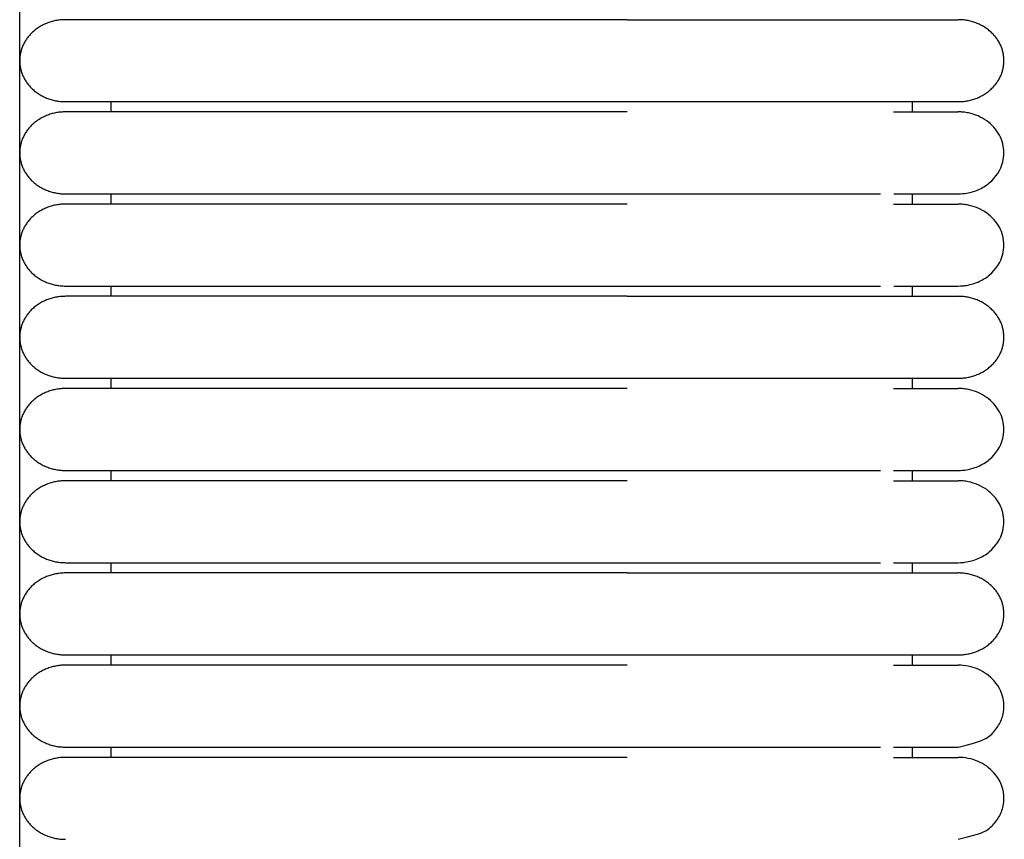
# Model space of a CAD drawing. Header units: millimetres. Extents: x -31695 to -19845, y -5614 to 7253.
# Tile 319 of 432: x -27589 to -27541, y 5281 to 5322. Entities that reach past the tile are written whole.
import ezdxf

# ---------------------------------------------------------------- set-up
doc = ezdxf.new("R2010")
doc.units = ezdxf.units.MM
doc.layers.add('2d', color=7, linetype='Continuous', true_color=0x000000)

msp = doc.modelspace()

# ---------------------------------------------------------------- linework, layer by layer
at = {"layer": '2d', "linetype": 'Continuous', "lineweight": -3}
msp.add_lwpolyline([(-27589.426, 4598.27), (-27589.426, 5374.719)], dxfattribs=at)
for points, weights, knots in [([(-27587.16, 5321.941), (-27589.426, 5321.941), (-27589.426, 5319.911), (-27589.426, 5317.881), (-27587.16, 5317.881)], [1, 0.707106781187, 1, 0.707106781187, 1], [6.283185, 6.283185, 6.283185, 9.424778, 9.424778, 12.566371, 12.566371, 12.566371]), ([(-27579.226, 5321.941), (-27582.512, 5321.941), (-27584.836, 5321.941), (-27587.16, 5321.941), (-27587.16, 5321.941)], [1, 0.853553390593, 0.853553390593, 0.853553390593, 1], [0, 0, 0, 5.79899, 5.79899, 11.59798, 11.59798, 11.59798]), ([(-27559.349, 5321.941), (-27553.715, 5321.941), (-27549.732, 5321.941), (-27547.068, 5321.941), (-27546.154, 5321.941)], [1, 0.853553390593, 0.853553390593, 0.853553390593, 0.919067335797], [0, 0, 0, 9.941125, 9.941125, 16.590224, 16.590224, 16.590224]), ([(-27542.96, 5317.881), (-27540.693, 5317.881), (-27540.693, 5319.911), (-27540.693, 5321.941), (-27542.96, 5321.941)], [1, 0.707106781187, 1, 0.707106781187, 1], [0, 0, 0, 1.570796, 1.570796, 3.141593, 3.141593, 3.141593]), ([(-27587.16, 5317.881), (-27587.16, 5317.881), (-27584.836, 5317.881), (-27582.512, 5317.881), (-27579.226, 5317.881)], [1, 0.853553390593, 0.853553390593, 0.853553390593, 1], [0, 0, 0, 5.79899, 5.79899, 11.59798, 11.59798, 11.59798]), ([(-27559.349, 5317.881), (-27553.715, 5317.881), (-27549.732, 5317.881), (-27547.068, 5317.881), (-27546.154, 5317.881)], [1, 0.853553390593, 0.853553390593, 0.853553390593, 0.919067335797], [0, 0, 0, 9.941125, 9.941125, 16.590224, 16.590224, 16.590224]), ([(-27587.16, 5317.374), (-27589.426, 5317.374), (-27589.426, 5315.344), (-27589.426, 5313.314), (-27587.16, 5313.314)], [1, 0.707106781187, 1, 0.707106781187, 1], [6.283185, 6.283185, 6.283185, 9.424778, 9.424778, 12.566371, 12.566371, 12.566371]), ([(-27579.226, 5317.374), (-27582.512, 5317.374), (-27584.836, 5317.374), (-27587.16, 5317.374), (-27587.16, 5317.374)], [1, 0.853553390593, 0.853553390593, 0.853553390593, 1], [0, 0, 0, 5.79899, 5.79899, 11.59798, 11.59798, 11.59798]), ([(-27587.16, 5313.314), (-27587.16, 5313.314), (-27584.836, 5313.314), (-27582.512, 5313.314), (-27579.226, 5313.314)], [1, 0.853553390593, 0.853553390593, 0.853553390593, 1], [0, 0, 0, 5.79899, 5.79899, 11.59798, 11.59798, 11.59798]), ([(-27587.16, 5312.806), (-27589.426, 5312.806), (-27589.426, 5310.777), (-27589.426, 5308.747), (-27587.16, 5308.747)], [1, 0.707106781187, 1, 0.707106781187, 1], [6.283185, 6.283185, 6.283185, 9.424778, 9.424778, 12.566371, 12.566371, 12.566371]), ([(-27579.226, 5312.806), (-27582.512, 5312.806), (-27584.836, 5312.806), (-27587.16, 5312.806), (-27587.16, 5312.806)], [1, 0.853553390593, 0.853553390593, 0.853553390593, 1], [0, 0, 0, 5.79899, 5.79899, 11.59798, 11.59798, 11.59798]), ([(-27587.16, 5308.747), (-27587.16, 5308.747), (-27584.836, 5308.747), (-27582.512, 5308.747), (-27579.226, 5308.747)], [1, 0.853553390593, 0.853553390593, 0.853553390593, 1], [0, 0, 0, 5.79899, 5.79899, 11.59798, 11.59798, 11.59798]), ([(-27587.16, 5308.239), (-27589.426, 5308.239), (-27589.426, 5306.209), (-27589.426, 5304.179), (-27587.16, 5304.179)], [1, 0.707106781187, 1, 0.707106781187, 1], [6.283185, 6.283185, 6.283185, 9.424778, 9.424778, 12.566371, 12.566371, 12.566371]), ([(-27579.226, 5308.239), (-27582.512, 5308.239), (-27584.836, 5308.239), (-27587.16, 5308.239), (-27587.16, 5308.239)], [1, 0.853553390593, 0.853553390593, 0.853553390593, 1], [0, 0, 0, 5.79899, 5.79899, 11.59798, 11.59798, 11.59798]), ([(-27559.349, 5308.239), (-27553.715, 5308.239), (-27549.732, 5308.239), (-27547.068, 5308.239), (-27546.154, 5308.239)], [1, 0.853553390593, 0.853553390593, 0.853553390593, 0.919067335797], [0, 0, 0, 9.941125, 9.941125, 16.590224, 16.590224, 16.590224]), ([(-27542.96, 5304.179), (-27540.693, 5304.179), (-27540.693, 5306.209), (-27540.693, 5308.239), (-27542.96, 5308.239)], [1, 0.707106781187, 1, 0.707106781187, 1], [0, 0, 0, 1.570796, 1.570796, 3.141593, 3.141593, 3.141593]), ([(-27587.16, 5304.179), (-27587.16, 5304.179), (-27584.836, 5304.179), (-27582.512, 5304.179), (-27579.226, 5304.179)], [1, 0.853553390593, 0.853553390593, 0.853553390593, 1], [0, 0, 0, 5.79899, 5.79899, 11.59798, 11.59798, 11.59798]), ([(-27559.349, 5304.179), (-27553.715, 5304.179), (-27549.732, 5304.179), (-27547.068, 5304.179), (-27546.154, 5304.179)], [1, 0.853553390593, 0.853553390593, 0.853553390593, 0.919067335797], [0, 0, 0, 9.941125, 9.941125, 16.590224, 16.590224, 16.590224]), ([(-27587.16, 5303.672), (-27589.426, 5303.672), (-27589.426, 5301.642), (-27589.426, 5299.612), (-27587.16, 5299.612)], [1, 0.707106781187, 1, 0.707106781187, 1], [6.283185, 6.283185, 6.283185, 9.424778, 9.424778, 12.566371, 12.566371, 12.566371]), ([(-27579.226, 5303.672), (-27582.512, 5303.672), (-27584.836, 5303.672), (-27587.16, 5303.672), (-27587.16, 5303.672)], [1, 0.853553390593, 0.853553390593, 0.853553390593, 1], [0, 0, 0, 5.79899, 5.79899, 11.59798, 11.59798, 11.59798]), ([(-27587.16, 5299.612), (-27587.16, 5299.612), (-27584.836, 5299.612), (-27582.512, 5299.612), (-27579.226, 5299.612)], [1, 0.853553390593, 0.853553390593, 0.853553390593, 1], [0, 0, 0, 5.79899, 5.79899, 11.59798, 11.59798, 11.59798]), ([(-27587.16, 5299.104), (-27589.426, 5299.104), (-27589.426, 5297.075), (-27589.426, 5295.045), (-27587.16, 5295.045)], [1, 0.707106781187, 1, 0.707106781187, 1], [6.283185, 6.283185, 6.283185, 9.424778, 9.424778, 12.566371, 12.566371, 12.566371]), ([(-27579.226, 5299.104), (-27582.512, 5299.104), (-27584.836, 5299.104), (-27587.16, 5299.104), (-27587.16, 5299.104)], [1, 0.853553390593, 0.853553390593, 0.853553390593, 1], [0, 0, 0, 5.79899, 5.79899, 11.59798, 11.59798, 11.59798]), ([(-27587.16, 5295.045), (-27587.16, 5295.045), (-27584.836, 5295.045), (-27582.512, 5295.045), (-27579.226, 5295.045)], [1, 0.853553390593, 0.853553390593, 0.853553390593, 1], [0, 0, 0, 5.79899, 5.79899, 11.59798, 11.59798, 11.59798]), ([(-27587.16, 5294.537), (-27589.426, 5294.537), (-27589.426, 5292.507), (-27589.426, 5290.477), (-27587.16, 5290.477)], [1, 0.707106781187, 1, 0.707106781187, 1], [6.283185, 6.283185, 6.283185, 9.424778, 9.424778, 12.566371, 12.566371, 12.566371]), ([(-27579.226, 5294.537), (-27582.512, 5294.537), (-27584.836, 5294.537), (-27587.16, 5294.537), (-27587.16, 5294.537)], [1, 0.853553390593, 0.853553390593, 0.853553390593, 1], [0, 0, 0, 5.79899, 5.79899, 11.59798, 11.59798, 11.59798]), ([(-27559.349, 5294.537), (-27553.715, 5294.537), (-27549.732, 5294.537), (-27547.068, 5294.537), (-27546.154, 5294.537)], [1, 0.853553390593, 0.853553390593, 0.853553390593, 0.919067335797], [0, 0, 0, 9.941125, 9.941125, 16.590224, 16.590224, 16.590224]), ([(-27542.96, 5290.477), (-27540.693, 5290.477), (-27540.693, 5292.507), (-27540.693, 5294.537), (-27542.96, 5294.537)], [1, 0.707106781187, 1, 0.707106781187, 1], [0, 0, 0, 1.570796, 1.570796, 3.141593, 3.141593, 3.141593]), ([(-27587.16, 5290.477), (-27587.16, 5290.477), (-27584.836, 5290.477), (-27582.512, 5290.477), (-27579.226, 5290.477)], [1, 0.853553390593, 0.853553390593, 0.853553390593, 1], [0, 0, 0, 5.79899, 5.79899, 11.59798, 11.59798, 11.59798]), ([(-27559.349, 5290.477), (-27553.715, 5290.477), (-27549.732, 5290.477), (-27547.068, 5290.477), (-27546.154, 5290.477)], [1, 0.853553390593, 0.853553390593, 0.853553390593, 0.919067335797], [0, 0, 0, 9.941125, 9.941125, 16.590224, 16.590224, 16.590224]), ([(-27587.16, 5289.97), (-27589.426, 5289.97), (-27589.426, 5287.94), (-27589.426, 5285.91), (-27587.16, 5285.91)], [1, 0.707106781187, 1, 0.707106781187, 1], [6.283185, 6.283185, 6.283185, 9.424778, 9.424778, 12.566371, 12.566371, 12.566371]), ([(-27579.226, 5289.97), (-27582.512, 5289.97), (-27584.836, 5289.97), (-27587.16, 5289.97), (-27587.16, 5289.97)], [1, 0.853553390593, 0.853553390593, 0.853553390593, 1], [0, 0, 0, 5.79899, 5.79899, 11.59798, 11.59798, 11.59798]), ([(-27587.16, 5285.91), (-27587.16, 5285.91), (-27584.836, 5285.91), (-27582.512, 5285.91), (-27579.226, 5285.91)], [1, 0.853553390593, 0.853553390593, 0.853553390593, 1], [0, 0, 0, 5.79899, 5.79899, 11.59798, 11.59798, 11.59798]), ([(-27587.16, 5285.402), (-27589.426, 5285.402), (-27589.426, 5283.372), (-27589.426, 5281.343), (-27587.16, 5281.343)], [1, 0.707106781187, 1, 0.707106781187, 1], [6.283185, 6.283185, 6.283185, 9.424778, 9.424778, 12.566371, 12.566371, 12.566371]), ([(-27579.226, 5285.402), (-27582.512, 5285.402), (-27584.836, 5285.402), (-27587.16, 5285.402), (-27587.16, 5285.402)], [1, 0.853553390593, 0.853553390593, 0.853553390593, 1], [0, 0, 0, 5.79899, 5.79899, 11.59798, 11.59798, 11.59798])]:
    msp.add_rational_spline(points, weights, degree=2, knots=knots, dxfattribs=at)
for points, degree in [([(-27559.349, 5321.941), (-27569.288, 5321.941), (-27579.226, 5321.941)], 2), ([(-27584.893, 5317.374), (-27584.893, 5317.628), (-27584.893, 5317.881)], 2), ([(-27579.226, 5317.881), (-27569.288, 5317.881), (-27559.349, 5317.881)], 2), ([(-27545.226, 5317.374), (-27545.226, 5317.628), (-27545.226, 5317.881)], 2), ([(-27559.349, 5317.374), (-27569.288, 5317.374), (-27579.226, 5317.374)], 2), ([(-27584.893, 5312.807), (-27584.893, 5313.06), (-27584.893, 5313.314)], 2), ([(-27579.226, 5313.314), (-27569.288, 5313.314), (-27559.349, 5313.314)], 2), ([(-27545.226, 5312.807), (-27545.226, 5313.06), (-27545.226, 5313.314)], 2), ([(-27559.349, 5312.806), (-27569.288, 5312.806), (-27579.226, 5312.806)], 2), ([(-27584.893, 5308.239), (-27584.893, 5308.493), (-27584.893, 5308.747)], 2), ([(-27579.226, 5308.747), (-27569.288, 5308.747), (-27559.349, 5308.747)], 2), ([(-27545.226, 5308.239), (-27545.226, 5308.493), (-27545.226, 5308.747)], 2), ([(-27559.349, 5308.239), (-27569.288, 5308.239), (-27579.226, 5308.239)], 2), ([(-27584.893, 5303.672), (-27584.893, 5303.926), (-27584.893, 5304.179)], 2), ([(-27579.226, 5304.179), (-27569.288, 5304.179), (-27559.349, 5304.179)], 2), ([(-27545.226, 5303.672), (-27545.226, 5303.926), (-27545.226, 5304.179)], 2), ([(-27559.349, 5303.672), (-27569.288, 5303.672), (-27579.226, 5303.672)], 2), ([(-27584.893, 5299.105), (-27584.893, 5299.358), (-27584.893, 5299.612)], 2), ([(-27579.226, 5299.612), (-27569.288, 5299.612), (-27559.349, 5299.612)], 2), ([(-27545.226, 5299.105), (-27545.226, 5299.358), (-27545.226, 5299.612)], 2), ([(-27559.349, 5299.104), (-27569.288, 5299.104), (-27579.226, 5299.104)], 2), ([(-27584.893, 5294.537), (-27584.893, 5294.791), (-27584.893, 5295.045)], 2), ([(-27579.226, 5295.045), (-27569.288, 5295.045), (-27559.349, 5295.045)], 2), ([(-27545.226, 5294.537), (-27545.226, 5294.791), (-27545.226, 5295.045)], 2), ([(-27559.349, 5294.537), (-27569.288, 5294.537), (-27579.226, 5294.537)], 2), ([(-27584.893, 5289.97), (-27584.893, 5290.223), (-27584.893, 5290.477)], 2), ([(-27579.226, 5290.477), (-27569.288, 5290.477), (-27559.349, 5290.477)], 2), ([(-27545.226, 5289.97), (-27545.226, 5290.224), (-27545.226, 5290.477)], 2), ([(-27559.349, 5289.97), (-27569.288, 5289.97), (-27579.226, 5289.97)], 2), ([(-27584.893, 5285.402), (-27584.893, 5285.656), (-27584.893, 5285.91)], 2), ([(-27579.226, 5285.91), (-27569.288, 5285.91), (-27559.349, 5285.91)], 2), ([(-27545.226, 5285.403), (-27545.226, 5285.656), (-27545.226, 5285.91)], 2), ([(-27542.965, 5285.91), (-27542.965, 5285.91), (-27542.965, 5285.91), (-27542.965, 5285.91)], 3), ([(-27559.349, 5285.402), (-27569.288, 5285.402), (-27579.226, 5285.402)], 2)]:
    msp.add_open_spline(points, degree=degree, dxfattribs=at)
for points in [[(-27546.154, 5321.941), (-27542.96, 5321.941), (-27542.96, 5321.941)], [(-27546.154, 5317.881), (-27542.96, 5317.881), (-27542.96, 5317.881)], [(-27546.154, 5308.239), (-27542.96, 5308.239), (-27542.96, 5308.239)], [(-27546.154, 5304.179), (-27542.96, 5304.179), (-27542.96, 5304.179)], [(-27546.154, 5294.537), (-27542.96, 5294.537), (-27542.96, 5294.537)], [(-27546.154, 5290.477), (-27542.96, 5290.477), (-27542.96, 5290.477)]]:
    msp.add_rational_spline(points, [0.919067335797, 0.951503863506, 1], degree=2, dxfattribs=at)
for points, knots in [([(-27546.155, 5317.374), (-27545.378, 5317.374), (-27544.742, 5317.374), (-27544.25, 5317.374), (-27543.83, 5317.374), (-27543.514, 5317.374), (-27543.301, 5317.374), (-27543.087, 5317.374), (-27542.975, 5317.374), (-27542.96, 5317.374)], [0, 0, 0, 0, 8.649968, 8.649968, 8.649968, 15.950267, 15.950267, 15.950267, 23.144584, 23.144584, 23.144584, 23.144584]), ([(-27542.959, 5313.314), (-27542.771, 5313.32), (-27542.696, 5313.327), (-27542.622, 5313.337), (-27542.398, 5313.367), (-27542.18, 5313.427), (-27541.976, 5313.515), (-27541.772, 5313.603), (-27541.583, 5313.718), (-27541.417, 5313.856), (-27541.086, 5314.131), (-27540.85, 5314.497), (-27540.749, 5314.892), (-27540.674, 5315.188), (-27540.674, 5315.5), (-27540.75, 5315.796), (-27540.825, 5316.092), (-27540.976, 5316.372), (-27541.187, 5316.61), (-27541.399, 5316.847), (-27541.671, 5317.041), (-27541.976, 5317.173), (-27542.129, 5317.239), (-27542.29, 5317.289), (-27542.455, 5317.323), (-27542.538, 5317.34), (-27542.622, 5317.353), (-27542.748, 5317.365), (-27542.79, 5317.369), (-27542.864, 5317.372), (-27542.928, 5317.373), (-27542.96, 5317.374)], [23.444778, 23.444778, 23.444778, 23.444778, 23.445497, 23.445497, 23.445497, 24.045981, 24.045981, 24.045981, 24.646831, 24.646831, 24.646831, 25.861191, 25.861191, 25.861191, 26.766804, 26.766804, 26.766804, 27.671762, 27.671762, 27.671762, 28.577075, 28.577075, 28.577075, 29.026838, 29.026838, 29.026838, 29.266289, 29.266289, 29.386008, 29.386008, 29.475737, 29.475737, 29.475737, 29.475737]), ([(-27559.349, 5313.314), (-27559.123, 5313.314), (-27558.89, 5313.314), (-27558.664, 5313.314), (-27558.436, 5313.314), (-27558.208, 5313.314), (-27557.98, 5313.314), (-27557.752, 5313.314), (-27557.525, 5313.314), (-27557.298, 5313.314), (-27557.071, 5313.314), (-27556.845, 5313.314), (-27556.62, 5313.314), (-27556.395, 5313.314), (-27556.171, 5313.314), (-27555.948, 5313.314), (-27555.726, 5313.314), (-27555.504, 5313.314), (-27555.284, 5313.314), (-27555.064, 5313.314), (-27554.846, 5313.314), (-27554.63, 5313.314), (-27554.414, 5313.314), (-27554.199, 5313.314), (-27553.987, 5313.314), (-27553.774, 5313.314), (-27553.565, 5313.314), (-27553.359, 5313.314), (-27553.153, 5313.314), (-27552.951, 5313.314), (-27552.752, 5313.314), (-27552.553, 5313.314), (-27552.358, 5313.314), (-27552.167, 5313.314), (-27551.976, 5313.314), (-27551.788, 5313.314), (-27551.605, 5313.314), (-27551.421, 5313.314), (-27551.242, 5313.314), (-27551.066, 5313.314), (-27550.891, 5313.314), (-27550.719, 5313.314), (-27550.552, 5313.314), (-27550.469, 5313.314), (-27550.386, 5313.314), (-27550.305, 5313.314), (-27550.223, 5313.314), (-27550.143, 5313.314), (-27550.063, 5313.314), (-27549.905, 5313.314), (-27549.751, 5313.314), (-27549.496, 5313.314), (-27549.461, 5313.314), (-27549.426, 5313.314), (-27549.288, 5313.314), (-27549.253, 5313.314), (-27549.219, 5313.314), (-27549.109, 5313.314), (-27549.1, 5313.314), (-27549.092, 5313.314), (-27548.983, 5313.314), (-27548.916, 5313.314), (-27548.85, 5313.314), (-27548.784, 5313.314), (-27548.719, 5313.314), (-27548.654, 5313.314), (-27548.543, 5313.314), (-27548.527, 5313.314), (-27548.511, 5313.314), (-27548.401, 5313.314), (-27548.338, 5313.314), (-27548.277, 5313.314), (-27548.216, 5313.314), (-27548.155, 5313.314), (-27548.096, 5313.314), (-27547.949, 5313.314), (-27547.92, 5313.314), (-27547.891, 5313.314), (-27547.777, 5313.314), (-27547.763, 5313.314), (-27547.749, 5313.314), (-27547.652, 5313.314), (-27547.645, 5313.314), (-27547.638, 5313.314), (-27547.53, 5313.314), (-27547.476, 5313.314), (-27547.423, 5313.314), (-27547.372, 5313.314), (-27547.32, 5313.314), (-27547.27, 5313.314), (-27546.808, 5313.314)], [0, 0, 0, 0, 0.643984, 0.643984, 0.643984, 1.289245, 1.289245, 1.289245, 1.935683, 1.935683, 1.935683, 2.583186, 2.583186, 2.583186, 3.231641, 3.231641, 3.231641, 3.880954, 3.880954, 3.880954, 4.531054, 4.531054, 4.531054, 5.181916, 5.181916, 5.181916, 5.831835, 5.831835, 5.831835, 6.475739, 6.475739, 6.475739, 7.113965, 7.113965, 7.113965, 7.746574, 7.746574, 7.746574, 8.373493, 8.373493, 8.373493, 8.994597, 8.994597, 8.994597, 9.302878, 9.302878, 9.302878, 9.609619, 9.609619, 9.609619, 10.361257, 10.361257, 10.361257, 10.648537, 10.648537, 10.648537, 10.901517, 10.901517, 10.901517, 11.083116, 11.083116, 11.083116, 11.375201, 11.375201, 11.375201, 11.742883, 11.742883, 11.742883, 11.964832, 11.964832, 11.964832, 12.262298, 12.262298, 12.262298, 12.711715, 12.711715, 12.711715, 13.013432, 13.013432, 13.013432, 13.240813, 13.240813, 13.240813, 13.469123, 13.469123, 13.469123, 13.774975, 13.774975, 13.774975, 14.08247, 14.08247, 14.08247, 14.08247]), ([(-27546.152, 5313.314), (-27545.379, 5313.314), (-27544.743, 5313.314), (-27544.249, 5313.314), (-27543.83, 5313.314), (-27543.514, 5313.314), (-27543.3, 5313.314), (-27543.087, 5313.314), (-27542.975, 5313.314), (-27542.96, 5313.314)], [0.006565, 0.006565, 0.006565, 0.006565, 8.58507, 8.58507, 8.58507, 15.830676, 15.830676, 15.830676, 22.971093, 22.971093, 22.971093, 22.971093]), ([(-27546.155, 5312.807), (-27545.378, 5312.807), (-27544.742, 5312.807), (-27544.25, 5312.807), (-27543.83, 5312.807), (-27543.514, 5312.807), (-27543.301, 5312.807), (-27543.087, 5312.807), (-27542.975, 5312.807), (-27542.96, 5312.807)], [0, 0, 0, 0, 8.649968, 8.649968, 8.649968, 15.950267, 15.950267, 15.950267, 23.144584, 23.144584, 23.144584, 23.144584]), ([(-27542.959, 5308.747), (-27542.771, 5308.753), (-27542.696, 5308.759), (-27542.622, 5308.769), (-27542.398, 5308.8), (-27542.18, 5308.86), (-27541.976, 5308.948), (-27541.772, 5309.035), (-27541.583, 5309.151), (-27541.417, 5309.288), (-27541.086, 5309.564), (-27540.85, 5309.93), (-27540.749, 5310.325), (-27540.674, 5310.621), (-27540.674, 5310.933), (-27540.75, 5311.228), (-27540.825, 5311.524), (-27540.976, 5311.805), (-27541.187, 5312.042), (-27541.399, 5312.28), (-27541.671, 5312.474), (-27541.976, 5312.606), (-27542.129, 5312.672), (-27542.29, 5312.722), (-27542.455, 5312.756), (-27542.538, 5312.773), (-27542.622, 5312.785), (-27542.748, 5312.798), (-27542.79, 5312.801), (-27542.864, 5312.804), (-27542.928, 5312.806), (-27542.96, 5312.807)], [23.44531, 23.44531, 23.44531, 23.44531, 23.445674, 23.445674, 23.445674, 24.04614, 24.04614, 24.04614, 24.646973, 24.646973, 24.646973, 25.861297, 25.861297, 25.861297, 26.766884, 26.766884, 26.766884, 27.671815, 27.671815, 27.671815, 28.577101, 28.577101, 28.577101, 29.026851, 29.026851, 29.026851, 29.266296, 29.266296, 29.386011, 29.386011, 29.475738, 29.475738, 29.475738, 29.475738]), ([(-27559.349, 5308.747), (-27559.123, 5308.747), (-27558.89, 5308.747), (-27558.664, 5308.747), (-27558.436, 5308.747), (-27558.208, 5308.747), (-27557.98, 5308.747), (-27557.752, 5308.747), (-27557.525, 5308.747), (-27557.298, 5308.747), (-27557.071, 5308.747), (-27556.845, 5308.747), (-27556.62, 5308.747), (-27556.395, 5308.747), (-27556.171, 5308.747), (-27555.948, 5308.747), (-27555.726, 5308.747), (-27555.504, 5308.747), (-27555.284, 5308.747), (-27555.064, 5308.747), (-27554.846, 5308.747), (-27554.63, 5308.747), (-27554.414, 5308.747), (-27554.199, 5308.747), (-27553.987, 5308.747), (-27553.774, 5308.747), (-27553.565, 5308.747), (-27553.359, 5308.747), (-27553.153, 5308.747), (-27552.951, 5308.747), (-27552.752, 5308.747), (-27552.553, 5308.747), (-27552.358, 5308.747), (-27552.167, 5308.747), (-27551.977, 5308.747), (-27551.789, 5308.747), (-27551.605, 5308.747), (-27551.421, 5308.747), (-27551.242, 5308.747), (-27551.066, 5308.747), (-27550.891, 5308.747), (-27550.719, 5308.747), (-27550.552, 5308.747), (-27550.469, 5308.747), (-27550.386, 5308.747), (-27550.305, 5308.747), (-27550.223, 5308.747), (-27550.143, 5308.747), (-27550.063, 5308.747), (-27549.906, 5308.747), (-27549.751, 5308.747), (-27549.496, 5308.747), (-27549.461, 5308.747), (-27549.426, 5308.747), (-27549.288, 5308.747), (-27549.253, 5308.747), (-27549.219, 5308.747), (-27549.109, 5308.747), (-27549.1, 5308.747), (-27549.092, 5308.747), (-27548.983, 5308.747), (-27548.916, 5308.747), (-27548.85, 5308.747), (-27548.784, 5308.747), (-27548.719, 5308.747), (-27548.654, 5308.747), (-27548.543, 5308.747), (-27548.527, 5308.747), (-27548.511, 5308.747), (-27548.401, 5308.747), (-27548.338, 5308.747), (-27548.277, 5308.747), (-27548.216, 5308.747), (-27548.155, 5308.747), (-27548.096, 5308.747), (-27547.949, 5308.747), (-27547.92, 5308.747), (-27547.891, 5308.747), (-27547.777, 5308.747), (-27547.763, 5308.747), (-27547.749, 5308.747), (-27547.652, 5308.747), (-27547.645, 5308.747), (-27547.638, 5308.747), (-27547.53, 5308.747), (-27547.476, 5308.747), (-27547.423, 5308.747), (-27547.372, 5308.747), (-27547.32, 5308.747), (-27547.27, 5308.747), (-27546.808, 5308.747)], [0, 0, 0, 0, 0.643984, 0.643984, 0.643984, 1.289245, 1.289245, 1.289245, 1.935683, 1.935683, 1.935683, 2.583186, 2.583186, 2.583186, 3.231641, 3.231641, 3.231641, 3.880954, 3.880954, 3.880954, 4.531054, 4.531054, 4.531054, 5.181916, 5.181916, 5.181916, 5.831835, 5.831835, 5.831835, 6.475738, 6.475738, 6.475738, 7.113964, 7.113964, 7.113964, 7.746573, 7.746573, 7.746573, 8.373493, 8.373493, 8.373493, 8.994596, 8.994596, 8.994596, 9.302877, 9.302877, 9.302877, 9.609618, 9.609618, 9.609618, 10.361257, 10.361257, 10.361257, 10.648537, 10.648537, 10.648537, 10.901517, 10.901517, 10.901517, 11.083116, 11.083116, 11.083116, 11.3752, 11.3752, 11.3752, 11.742882, 11.742882, 11.742882, 11.964831, 11.964831, 11.964831, 12.262298, 12.262298, 12.262298, 12.711714, 12.711714, 12.711714, 13.013432, 13.013432, 13.013432, 13.240812, 13.240812, 13.240812, 13.469123, 13.469123, 13.469123, 13.774974, 13.774974, 13.774974, 14.08247, 14.08247, 14.08247, 14.08247]), ([(-27546.152, 5308.747), (-27545.379, 5308.747), (-27544.743, 5308.747), (-27544.249, 5308.747), (-27543.83, 5308.747), (-27543.514, 5308.747), (-27543.3, 5308.747), (-27543.087, 5308.747), (-27542.975, 5308.747), (-27542.96, 5308.747)], [0.006565, 0.006565, 0.006565, 0.006565, 8.585071, 8.585071, 8.585071, 15.830677, 15.830677, 15.830677, 22.971094, 22.971094, 22.971094, 22.971094]), ([(-27546.155, 5303.672), (-27545.378, 5303.672), (-27544.742, 5303.672), (-27544.25, 5303.672), (-27543.83, 5303.672), (-27543.514, 5303.672), (-27543.301, 5303.672), (-27543.087, 5303.672), (-27542.975, 5303.672), (-27542.96, 5303.672)], [0, 0, 0, 0, 8.649968, 8.649968, 8.649968, 15.950267, 15.950267, 15.950267, 23.144584, 23.144584, 23.144584, 23.144584]), ([(-27542.959, 5299.612), (-27542.771, 5299.618), (-27542.696, 5299.625), (-27542.622, 5299.635), (-27542.398, 5299.665), (-27542.18, 5299.725), (-27541.976, 5299.813), (-27541.772, 5299.901), (-27541.583, 5300.016), (-27541.417, 5300.154), (-27541.086, 5300.429), (-27540.85, 5300.795), (-27540.749, 5301.19), (-27540.674, 5301.486), (-27540.674, 5301.798), (-27540.75, 5302.094), (-27540.825, 5302.39), (-27540.976, 5302.67), (-27541.187, 5302.908), (-27541.399, 5303.145), (-27541.671, 5303.339), (-27541.976, 5303.471), (-27542.129, 5303.537), (-27542.29, 5303.587), (-27542.455, 5303.621), (-27542.538, 5303.638), (-27542.622, 5303.651), (-27542.748, 5303.663), (-27542.79, 5303.667), (-27542.864, 5303.67), (-27542.928, 5303.671), (-27542.96, 5303.672)], [23.445209, 23.445209, 23.445209, 23.445209, 23.44564, 23.44564, 23.44564, 24.04611, 24.04611, 24.04611, 24.646946, 24.646946, 24.646946, 25.861277, 25.861277, 25.861277, 26.766869, 26.766869, 26.766869, 27.671805, 27.671805, 27.671805, 28.577096, 28.577096, 28.577096, 29.026848, 29.026848, 29.026848, 29.266294, 29.266294, 29.38601, 29.38601, 29.475738, 29.475738, 29.475738, 29.475738]), ([(-27559.349, 5299.612), (-27559.123, 5299.612), (-27558.89, 5299.612), (-27558.664, 5299.612), (-27558.436, 5299.612), (-27558.208, 5299.612), (-27557.98, 5299.612), (-27557.752, 5299.612), (-27557.525, 5299.612), (-27557.298, 5299.612), (-27557.071, 5299.612), (-27556.845, 5299.612), (-27556.62, 5299.612), (-27556.395, 5299.612), (-27556.171, 5299.612), (-27555.948, 5299.612), (-27555.726, 5299.612), (-27555.504, 5299.612), (-27555.284, 5299.612), (-27555.064, 5299.612), (-27554.846, 5299.612), (-27554.63, 5299.612), (-27554.414, 5299.612), (-27554.199, 5299.612), (-27553.987, 5299.612), (-27553.774, 5299.612), (-27553.565, 5299.612), (-27553.359, 5299.612), (-27553.153, 5299.612), (-27552.951, 5299.612), (-27552.752, 5299.612), (-27552.553, 5299.612), (-27552.358, 5299.612), (-27552.167, 5299.612), (-27551.976, 5299.612), (-27551.788, 5299.612), (-27551.605, 5299.612), (-27551.421, 5299.612), (-27551.242, 5299.612), (-27551.066, 5299.612), (-27550.891, 5299.612), (-27550.719, 5299.612), (-27550.552, 5299.612), (-27550.469, 5299.612), (-27550.386, 5299.612), (-27550.305, 5299.612), (-27550.223, 5299.612), (-27550.143, 5299.612), (-27550.063, 5299.612), (-27549.906, 5299.612), (-27549.751, 5299.612), (-27549.496, 5299.612), (-27549.461, 5299.612), (-27549.426, 5299.612), (-27549.288, 5299.612), (-27549.253, 5299.612), (-27549.219, 5299.612), (-27549.109, 5299.612), (-27549.1, 5299.612), (-27549.092, 5299.612), (-27548.983, 5299.612), (-27548.916, 5299.612), (-27548.85, 5299.612), (-27548.784, 5299.612), (-27548.719, 5299.612), (-27548.654, 5299.612), (-27548.543, 5299.612), (-27548.527, 5299.612), (-27548.511, 5299.612), (-27548.401, 5299.612), (-27548.338, 5299.612), (-27548.277, 5299.612), (-27548.216, 5299.612), (-27548.155, 5299.612), (-27548.096, 5299.612), (-27547.949, 5299.612), (-27547.92, 5299.612), (-27547.891, 5299.612), (-27547.777, 5299.612), (-27547.763, 5299.612), (-27547.749, 5299.612), (-27547.652, 5299.612), (-27547.645, 5299.612), (-27547.638, 5299.612), (-27547.53, 5299.612), (-27547.476, 5299.612), (-27547.423, 5299.612), (-27547.372, 5299.612), (-27547.32, 5299.612), (-27547.27, 5299.612), (-27546.808, 5299.612)], [0, 0, 0, 0, 0.643984, 0.643984, 0.643984, 1.289245, 1.289245, 1.289245, 1.935683, 1.935683, 1.935683, 2.583186, 2.583186, 2.583186, 3.231641, 3.231641, 3.231641, 3.880954, 3.880954, 3.880954, 4.531054, 4.531054, 4.531054, 5.181916, 5.181916, 5.181916, 5.831835, 5.831835, 5.831835, 6.475739, 6.475739, 6.475739, 7.113965, 7.113965, 7.113965, 7.746573, 7.746573, 7.746573, 8.373493, 8.373493, 8.373493, 8.994596, 8.994596, 8.994596, 9.302877, 9.302877, 9.302877, 9.609619, 9.609619, 9.609619, 10.361257, 10.361257, 10.361257, 10.648537, 10.648537, 10.648537, 10.901517, 10.901517, 10.901517, 11.083116, 11.083116, 11.083116, 11.375201, 11.375201, 11.375201, 11.742882, 11.742882, 11.742882, 11.964832, 11.964832, 11.964832, 12.262298, 12.262298, 12.262298, 12.711714, 12.711714, 12.711714, 13.013432, 13.013432, 13.013432, 13.240813, 13.240813, 13.240813, 13.469123, 13.469123, 13.469123, 13.774974, 13.774974, 13.774974, 14.08247, 14.08247, 14.08247, 14.08247]), ([(-27546.154, 5299.612), (-27545.38, 5299.612), (-27544.743, 5299.612), (-27544.249, 5299.612), (-27543.83, 5299.612), (-27543.514, 5299.612), (-27543.3, 5299.612), (-27543.087, 5299.612), (-27542.975, 5299.612), (-27542.96, 5299.612)], [0, 0, 0, 0, 8.585131, 8.585131, 8.585131, 15.830708, 15.830708, 15.830708, 22.971096, 22.971096, 22.971096, 22.971096]), ([(-27546.155, 5299.105), (-27545.378, 5299.105), (-27544.742, 5299.105), (-27544.25, 5299.105), (-27543.83, 5299.105), (-27543.514, 5299.105), (-27543.301, 5299.105), (-27543.087, 5299.105), (-27542.975, 5299.105), (-27542.96, 5299.105)], [0, 0, 0, 0, 8.649968, 8.649968, 8.649968, 15.950267, 15.950267, 15.950267, 23.144584, 23.144584, 23.144584, 23.144584]), ([(-27542.959, 5295.045), (-27542.771, 5295.051), (-27542.696, 5295.057), (-27542.622, 5295.067), (-27542.398, 5295.098), (-27542.18, 5295.158), (-27541.976, 5295.246), (-27541.772, 5295.333), (-27541.583, 5295.448), (-27541.417, 5295.586), (-27541.086, 5295.862), (-27540.85, 5296.228), (-27540.749, 5296.623), (-27540.674, 5296.919), (-27540.674, 5297.23), (-27540.75, 5297.526), (-27540.825, 5297.822), (-27540.976, 5298.103), (-27541.187, 5298.34), (-27541.399, 5298.578), (-27541.671, 5298.772), (-27541.976, 5298.904), (-27542.129, 5298.969), (-27542.29, 5299.02), (-27542.455, 5299.054), (-27542.538, 5299.071), (-27542.622, 5299.083), (-27542.748, 5299.096), (-27542.79, 5299.099), (-27542.864, 5299.102), (-27542.928, 5299.104), (-27542.96, 5299.105)], [23.44557, 23.44557, 23.44557, 23.44557, 23.44576, 23.44576, 23.44576, 24.046218, 24.046218, 24.046218, 24.647042, 24.647042, 24.647042, 25.861349, 25.861349, 25.861349, 26.766923, 26.766923, 26.766923, 27.671841, 27.671841, 27.671841, 28.577114, 28.577114, 28.577114, 29.026858, 29.026858, 29.026858, 29.266299, 29.266299, 29.386012, 29.386012, 29.475738, 29.475738, 29.475738, 29.475738]), ([(-27559.349, 5295.045), (-27559.123, 5295.045), (-27558.89, 5295.045), (-27558.664, 5295.045), (-27558.436, 5295.045), (-27558.208, 5295.045), (-27557.98, 5295.045), (-27557.752, 5295.045), (-27557.525, 5295.045), (-27557.298, 5295.045), (-27557.071, 5295.045), (-27556.845, 5295.045), (-27556.62, 5295.045), (-27556.395, 5295.045), (-27556.171, 5295.045), (-27555.948, 5295.045), (-27555.726, 5295.045), (-27555.504, 5295.045), (-27555.284, 5295.045), (-27555.064, 5295.045), (-27554.846, 5295.045), (-27554.63, 5295.045), (-27554.414, 5295.045), (-27554.199, 5295.045), (-27553.987, 5295.045), (-27553.775, 5295.045), (-27553.566, 5295.045), (-27553.359, 5295.045), (-27553.153, 5295.045), (-27552.951, 5295.045), (-27552.752, 5295.045), (-27552.553, 5295.045), (-27552.358, 5295.045), (-27552.167, 5295.045), (-27551.977, 5295.045), (-27551.789, 5295.045), (-27551.605, 5295.045), (-27551.421, 5295.045), (-27551.242, 5295.045), (-27551.066, 5295.045), (-27550.891, 5295.045), (-27550.719, 5295.045), (-27550.552, 5295.045), (-27550.469, 5295.045), (-27550.386, 5295.045), (-27550.305, 5295.045), (-27550.223, 5295.045), (-27550.143, 5295.045), (-27550.063, 5295.045), (-27549.906, 5295.045), (-27549.751, 5295.045), (-27549.496, 5295.045), (-27549.461, 5295.045), (-27549.426, 5295.045), (-27549.288, 5295.045), (-27549.253, 5295.045), (-27549.219, 5295.045), (-27549.109, 5295.045), (-27549.1, 5295.045), (-27549.092, 5295.045), (-27548.983, 5295.045), (-27548.916, 5295.045), (-27548.85, 5295.045), (-27548.784, 5295.045), (-27548.719, 5295.045), (-27548.654, 5295.045), (-27548.543, 5295.045), (-27548.527, 5295.045), (-27548.511, 5295.045), (-27548.401, 5295.045), (-27548.338, 5295.045), (-27548.277, 5295.045), (-27548.216, 5295.045), (-27548.155, 5295.045), (-27548.096, 5295.045), (-27547.949, 5295.045), (-27547.92, 5295.045), (-27547.891, 5295.045), (-27547.777, 5295.045), (-27547.763, 5295.045), (-27547.749, 5295.045), (-27547.652, 5295.045), (-27547.645, 5295.045), (-27547.638, 5295.045), (-27547.53, 5295.045), (-27547.476, 5295.045), (-27547.423, 5295.045), (-27547.372, 5295.045), (-27547.32, 5295.045), (-27547.27, 5295.045), (-27546.808, 5295.045)], [0, 0, 0, 0, 0.643984, 0.643984, 0.643984, 1.289245, 1.289245, 1.289245, 1.935684, 1.935684, 1.935684, 2.583186, 2.583186, 2.583186, 3.231641, 3.231641, 3.231641, 3.880954, 3.880954, 3.880954, 4.531055, 4.531055, 4.531055, 5.181917, 5.181917, 5.181917, 5.831836, 5.831836, 5.831836, 6.475739, 6.475739, 6.475739, 7.113965, 7.113965, 7.113965, 7.746574, 7.746574, 7.746574, 8.373494, 8.373494, 8.373494, 8.994597, 8.994597, 8.994597, 9.302878, 9.302878, 9.302878, 9.60962, 9.60962, 9.60962, 10.361258, 10.361258, 10.361258, 10.648538, 10.648538, 10.648538, 10.901518, 10.901518, 10.901518, 11.083117, 11.083117, 11.083117, 11.375202, 11.375202, 11.375202, 11.742883, 11.742883, 11.742883, 11.964833, 11.964833, 11.964833, 12.262299, 12.262299, 12.262299, 12.711716, 12.711716, 12.711716, 13.013433, 13.013433, 13.013433, 13.240814, 13.240814, 13.240814, 13.469124, 13.469124, 13.469124, 13.774976, 13.774976, 13.774976, 14.082471, 14.082471, 14.082471, 14.082471]), ([(-27546.154, 5295.045), (-27545.38, 5295.045), (-27544.743, 5295.045), (-27544.249, 5295.045), (-27543.83, 5295.045), (-27543.514, 5295.045), (-27543.3, 5295.045), (-27543.087, 5295.045), (-27542.975, 5295.045), (-27542.96, 5295.045)], [0, 0, 0, 0, 8.585132, 8.585132, 8.585132, 15.830709, 15.830709, 15.830709, 22.971097, 22.971097, 22.971097, 22.971097]), ([(-27546.154, 5289.97), (-27545.377, 5289.97), (-27544.742, 5289.97), (-27544.249, 5289.97), (-27543.83, 5289.97), (-27543.514, 5289.97), (-27543.3, 5289.97), (-27543.087, 5289.97), (-27542.975, 5289.97), (-27542.96, 5289.97)], [0, 0, 0, 0, 8.64999, 8.64999, 8.64999, 15.950307, 15.950307, 15.950307, 23.144641, 23.144641, 23.144641, 23.144641]), ([(-27542.965, 5285.91), (-27541.773, 5286.198), (-27541.584, 5286.314), (-27541.418, 5286.452), (-27541.252, 5286.589), (-27541.11, 5286.749), (-27540.997, 5286.925), (-27540.884, 5287.1), (-27540.8, 5287.291), (-27540.75, 5287.488), (-27540.7, 5287.685), (-27540.682, 5287.89), (-27540.699, 5288.092), (-27540.733, 5288.495), (-27540.905, 5288.889), (-27541.187, 5289.206), (-27541.398, 5289.443), (-27541.671, 5289.637), (-27541.976, 5289.769), (-27542.282, 5289.901), (-27542.62, 5289.97), (-27542.96, 5289.97)], [27.520768, 27.520768, 27.520768, 27.520768, 29.220802, 29.220802, 29.220802, 30.919983, 30.919983, 30.919983, 32.619453, 32.619453, 32.619453, 34.319732, 34.319732, 34.319732, 37.755656, 37.755656, 37.755656, 40.317792, 40.317792, 40.317792, 42.878079, 42.878079, 42.878079, 42.878079]), ([(-27559.349, 5285.91), (-27559.123, 5285.91), (-27558.89, 5285.91), (-27558.664, 5285.91), (-27558.436, 5285.91), (-27558.208, 5285.91), (-27557.98, 5285.91), (-27557.752, 5285.91), (-27557.525, 5285.91), (-27557.298, 5285.91), (-27557.071, 5285.91), (-27556.845, 5285.91), (-27556.62, 5285.91), (-27556.395, 5285.91), (-27556.171, 5285.91), (-27555.948, 5285.91), (-27555.726, 5285.91), (-27555.504, 5285.91), (-27555.284, 5285.91), (-27555.064, 5285.91), (-27554.846, 5285.91), (-27554.63, 5285.91), (-27554.414, 5285.91), (-27554.199, 5285.91), (-27553.987, 5285.91), (-27553.775, 5285.91), (-27553.566, 5285.91), (-27553.359, 5285.91), (-27553.153, 5285.91), (-27552.951, 5285.91), (-27552.752, 5285.91), (-27552.553, 5285.91), (-27552.358, 5285.91), (-27552.167, 5285.91), (-27551.977, 5285.91), (-27551.789, 5285.91), (-27551.605, 5285.91), (-27551.421, 5285.91), (-27551.242, 5285.91), (-27551.066, 5285.91), (-27550.891, 5285.91), (-27550.719, 5285.91), (-27550.552, 5285.91), (-27550.469, 5285.91), (-27550.386, 5285.91), (-27550.305, 5285.91), (-27550.223, 5285.91), (-27550.143, 5285.91), (-27550.063, 5285.91), (-27549.906, 5285.91), (-27549.751, 5285.91), (-27549.496, 5285.91), (-27549.461, 5285.91), (-27549.426, 5285.91), (-27549.288, 5285.91), (-27549.253, 5285.91), (-27549.219, 5285.91), (-27549.109, 5285.91), (-27549.1, 5285.91), (-27549.092, 5285.91), (-27548.983, 5285.91), (-27548.916, 5285.91), (-27548.85, 5285.91), (-27548.784, 5285.91), (-27548.719, 5285.91), (-27548.654, 5285.91), (-27548.543, 5285.91), (-27548.527, 5285.91), (-27548.511, 5285.91), (-27548.401, 5285.91), (-27548.338, 5285.91), (-27548.277, 5285.91), (-27548.216, 5285.91), (-27548.155, 5285.91), (-27548.096, 5285.91), (-27547.949, 5285.91), (-27547.92, 5285.91), (-27547.891, 5285.91), (-27547.777, 5285.91), (-27547.763, 5285.91), (-27547.749, 5285.91), (-27547.652, 5285.91), (-27547.645, 5285.91), (-27547.638, 5285.91), (-27547.53, 5285.91), (-27547.476, 5285.91), (-27547.423, 5285.91), (-27547.372, 5285.91), (-27547.32, 5285.91), (-27547.27, 5285.91), (-27546.808, 5285.91)], [0, 0, 0, 0, 0.643984, 0.643984, 0.643984, 1.289245, 1.289245, 1.289245, 1.935683, 1.935683, 1.935683, 2.583186, 2.583186, 2.583186, 3.231641, 3.231641, 3.231641, 3.880954, 3.880954, 3.880954, 4.531054, 4.531054, 4.531054, 5.181916, 5.181916, 5.181916, 5.831835, 5.831835, 5.831835, 6.475739, 6.475739, 6.475739, 7.113965, 7.113965, 7.113965, 7.746573, 7.746573, 7.746573, 8.373493, 8.373493, 8.373493, 8.994596, 8.994596, 8.994596, 9.302877, 9.302877, 9.302877, 9.609619, 9.609619, 9.609619, 10.361257, 10.361257, 10.361257, 10.648537, 10.648537, 10.648537, 10.901517, 10.901517, 10.901517, 11.083116, 11.083116, 11.083116, 11.375201, 11.375201, 11.375201, 11.742882, 11.742882, 11.742882, 11.964832, 11.964832, 11.964832, 12.262298, 12.262298, 12.262298, 12.711714, 12.711714, 12.711714, 13.013432, 13.013432, 13.013432, 13.240813, 13.240813, 13.240813, 13.469123, 13.469123, 13.469123, 13.774974, 13.774974, 13.774974, 14.08247, 14.08247, 14.08247, 14.08247]), ([(-27546.154, 5285.91), (-27545.38, 5285.91), (-27544.746, 5285.91), (-27544.255, 5285.91), (-27543.835, 5285.91), (-27543.52, 5285.91), (-27543.306, 5285.91), (-27543.092, 5285.91), (-27542.981, 5285.91), (-27542.965, 5285.91)], [0.021129, 0.021129, 0.021129, 0.021129, 8.582817, 8.582817, 8.582817, 15.826699, 15.826699, 15.826699, 22.965417, 22.965417, 22.965417, 22.965417]), ([(-27546.154, 5285.403), (-27545.377, 5285.403), (-27544.742, 5285.403), (-27544.249, 5285.403), (-27543.83, 5285.403), (-27543.514, 5285.403), (-27543.3, 5285.403), (-27543.087, 5285.403), (-27542.975, 5285.403), (-27542.96, 5285.403)], [0, 0, 0, 0, 8.64999, 8.64999, 8.64999, 15.950307, 15.950307, 15.950307, 23.144641, 23.144641, 23.144641, 23.144641]), ([(-27542.965, 5281.343), (-27541.773, 5281.631), (-27541.584, 5281.747), (-27541.418, 5281.884), (-27541.252, 5282.022), (-27541.11, 5282.182), (-27540.997, 5282.357), (-27540.884, 5282.533), (-27540.8, 5282.723), (-27540.75, 5282.921), (-27540.7, 5283.118), (-27540.682, 5283.322), (-27540.699, 5283.524), (-27540.733, 5283.928), (-27540.905, 5284.322), (-27541.187, 5284.638), (-27541.398, 5284.876), (-27541.671, 5285.07), (-27541.976, 5285.201), (-27542.282, 5285.333), (-27542.62, 5285.403), (-27542.96, 5285.403)], [27.520769, 27.520769, 27.520769, 27.520769, 29.220803, 29.220803, 29.220803, 30.919983, 30.919983, 30.919983, 32.619453, 32.619453, 32.619453, 34.319732, 34.319732, 34.319732, 37.755656, 37.755656, 37.755656, 40.317792, 40.317792, 40.317792, 42.878079, 42.878079, 42.878079, 42.878079])]:
    msp.add_open_spline(points, degree=3, knots=knots, dxfattribs=at)

doc.saveas('drawing.dxf')
